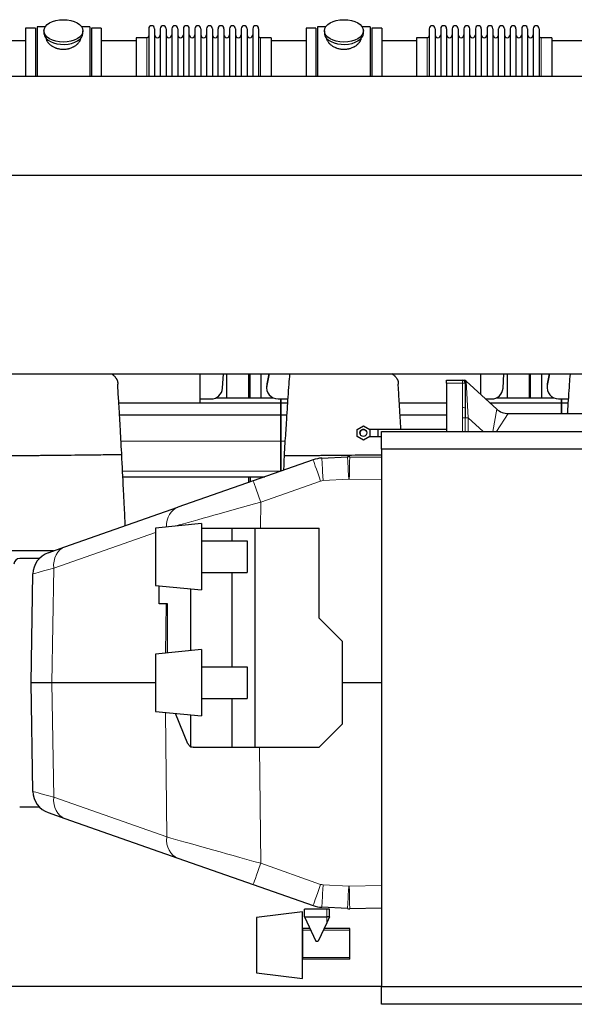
# Model space of a CAD drawing. Header units: inches. Extents: x 0 to 20790, y -12 to 14700.
# Tile 333 of 341: x 17464 to 18433, y 10353 to 12072. Entities that reach past the tile are written whole.
import ezdxf

# ---------------------------------------------------------------- set-up
doc = ezdxf.new("R2010")
doc.units = ezdxf.units.IN
doc.layers.add('1', color=7, linetype='Continuous', true_color=0xffffff)

msp = doc.modelspace()

# ---------------------------------------------------------------- linework, layer by layer
at = {"layer": '1', "color": 2, "linetype": 'Continuous', "lineweight": 25}
for p, q in [((17491.135, 12057.592), (17474.135, 12057.592)), ((17474.135, 12057.592), (17474.135, 11973.612)), ((17491.135, 12057.592), (17491.135, 11973.612)), ((17494.135, 12059.592), (17494.135, 11973.617)), ((17508.355, 12059.592), (17494.135, 12059.592)), ((17506.135, 12052.662), (17506.135, 12048.566)), ((17586.135, 12059.592), (17571.915, 12059.592)), ((17574.135, 12048.566), (17574.135, 12052.662)), ((17586.135, 12059.592), (17586.135, 11973.617)), ((17589.135, 12057.592), (17589.135, 11973.612)), ((17606.135, 12057.592), (17589.135, 12057.592)), ((17606.135, 12057.592), (17606.135, 11973.612)), ((17689.135, 12056.492), (17689.135, 11973.603)), ((17699.335, 12056.492), (17699.335, 11973.603)), ((17709.335, 12056.492), (17709.335, 11973.603)), ((17719.535, 12056.492), (17719.535, 11973.603)), ((17729.535, 12056.492), (17729.535, 11973.603)), ((17739.735, 12056.492), (17739.735, 11973.603)), ((17749.735, 12056.492), (17749.735, 11973.603)), ((17759.935, 11973.603), (17759.935, 12056.492)), ((17769.935, 12056.492), (17769.935, 11973.603)), ((17780.135, 12056.492), (17780.135, 11973.603)), ((17790.135, 12056.492), (17790.135, 11973.613)), ((17800.335, 12056.492), (17800.335, 11973.613)), ((17810.335, 11973.613), (17810.335, 12056.492)), ((17820.535, 12056.492), (17820.535, 11973.613)), ((17830.535, 12056.492), (17830.535, 11973.613)), ((17840.735, 12056.492), (17840.735, 11973.613)), ((17850.735, 12056.492), (17850.735, 11973.613)), ((17860.935, 12056.492), (17860.935, 11973.613)), ((17870.935, 12056.492), (17870.935, 11973.613)), ((17881.135, 12056.492), (17881.135, 11973.613)), ((17964.135, 12057.592), (17964.135, 11973.612)), ((17981.135, 12057.592), (17964.135, 12057.592)), ((17981.135, 12057.592), (17981.135, 11973.612)), ((17984.135, 12059.592), (17984.135, 11973.617)), ((17998.355, 12059.592), (17984.135, 12059.592)), ((17996.135, 12052.662), (17996.135, 12048.566)), ((18076.135, 12059.592), (18061.915, 12059.592)), ((18064.135, 12048.566), (18064.135, 12052.662)), ((18076.135, 12059.592), (18076.135, 11973.617)), ((18096.135, 12057.592), (18079.135, 12057.592)), ((18079.135, 12057.592), (18079.135, 11973.612)), ((18096.135, 12057.592), (18096.135, 11973.612)), ((18179.135, 12056.492), (18179.135, 11973.603)), ((18189.335, 12056.492), (18189.335, 11973.603)), ((18199.335, 12056.492), (18199.335, 11973.603)), ((18209.535, 12056.492), (18209.535, 11973.603)), ((18219.535, 12056.492), (18219.535, 11973.603)), ((18229.735, 12056.492), (18229.735, 11973.603)), ((18239.735, 12056.492), (18239.735, 11973.603)), ((18249.935, 11973.603), (18249.935, 12056.492)), ((18259.935, 12056.492), (18259.935, 11973.603)), ((18270.135, 12056.492), (18270.135, 11973.603)), ((18280.135, 12056.492), (18280.135, 11973.613)), ((18290.335, 12056.492), (18290.335, 11973.613)), ((18300.335, 11973.613), (18300.335, 12056.492)), ((18310.535, 12056.492), (18310.535, 11973.613)), ((18320.535, 12056.492), (18320.535, 11973.613)), ((18330.735, 12056.492), (18330.735, 11973.613)), ((18340.735, 12056.492), (18340.735, 11973.613)), ((18350.935, 12056.492), (18350.935, 11973.613)), ((18360.935, 12056.492), (18360.935, 11973.613)), ((18371.135, 12056.492), (18371.135, 11973.613)), ((17474.135, 12035.092), (17413.13, 12035.092)), ((17574.135, 12048.566), (17574.135, 12048.568)), ((17667.141, 12035.092), (17606.135, 12035.092)), ((17667.135, 12040.742), (17667.135, 11973.612)), ((17685.635, 12040.742), (17667.135, 12040.742)), ((17903.135, 12040.742), (17884.635, 12040.742)), ((17964.135, 12035.092), (17903.13, 12035.092)), ((17903.135, 12040.742), (17903.135, 11973.62)), ((18064.135, 12048.566), (18064.135, 12048.568)), ((18157.141, 12035.092), (18096.135, 12035.092)), ((18157.135, 12040.742), (18157.135, 11973.612)), ((18175.635, 12040.742), (18157.135, 12040.742)), ((18393.135, 12040.742), (18374.635, 12040.742)), ((18454.135, 12035.092), (18393.13, 12035.092)), ((18393.135, 12040.742), (18393.135, 11973.62)), ((14391.135, 11973.612), (18917.135, 11973.612)), ((14391.135, 11800.812), (18917.135, 11800.812)), ((14391.135, 11454.112), (18917.135, 11454.112)), ((17779.135, 11402.933), (17779.135, 11454.112)), ((17818.091, 11428.621), (17819.796, 11454.112)), ((17825.136, 11454.114), (17825.136, 11412.094)), ((17864.136, 11412.095), (17864.136, 11454.115)), ((17866.136, 11412.095), (17866.136, 11454.115)), ((17885.136, 11454.114), (17885.136, 11412.094)), ((17899.463, 11454.115), (17895.483, 11433.754)), ((17898.96, 11454.113), (17895.483, 11436.325)), ((18269.135, 11417.955), (18269.135, 11454.112)), ((18308.091, 11428.621), (18309.796, 11454.112)), ((18315.136, 11454.114), (18315.136, 11412.094)), ((18354.136, 11412.095), (18354.136, 11454.115)), ((18356.136, 11412.095), (18356.136, 11454.115)), ((18375.136, 11454.114), (18375.136, 11412.094)), ((18389.463, 11454.115), (18385.483, 11433.754)), ((18388.96, 11454.113), (18385.483, 11436.325)), ((17895.115, 11432.517), (17895.115, 11429.946)), ((18209.135, 11437.674), (18209.135, 11442.592)), ((18209.135, 11442.592), (18237.135, 11442.592)), ((18209.135, 11437.674), (18209.135, 11353.093)), ((18242.135, 11437.592), (18242.135, 11394.723)), ((18243.765, 11441.105), (18297.106, 11392.432)), ((18385.115, 11432.517), (18385.115, 11429.946)), ((17779.135, 11402.933), (17637.006, 11402.933)), ((17779.135, 11410.022), (17798.135, 11410.022)), ((17779.135, 11403.088), (17920.135, 11403.088)), ((17807.014, 11412.092), (17906.237, 11412.092)), ((17915.115, 11410.022), (17920.135, 11410.022)), ((17920.135, 11403.088), (17920.135, 11410.022)), ((17920.135, 11410.022), (17920.135, 11403.088)), ((17920.135, 11410.022), (17932.017, 11410.022)), ((17920.135, 11382.506), (17920.135, 11403.088)), ((17920.135, 11403.088), (17920.135, 11382.506)), ((17920.135, 11403.088), (17931.555, 11403.088)), ((18209.133, 11402.933), (18127.006, 11402.933)), ((18277.829, 11410.022), (18288.135, 11410.022)), ((18285.429, 11403.088), (18410.135, 11403.088)), ((18297.014, 11412.092), (18396.237, 11412.092)), ((18405.115, 11410.022), (18410.135, 11410.022)), ((18410.135, 11410.022), (18410.135, 11403.088)), ((18410.135, 11410.022), (18422.017, 11410.022)), ((18410.135, 11403.088), (18410.135, 11410.022)), ((18410.135, 11403.088), (18410.135, 11384.593)), ((18410.135, 11403.088), (18421.555, 11403.088)), ((18410.135, 11384.593), (18410.135, 11403.088)), ((17638.253, 11382.506), (17920.135, 11382.506)), ((17920.135, 11336.042), (17920.135, 11382.506)), ((17920.135, 11382.506), (17930.213, 11382.506)), ((17920.135, 11382.506), (17920.135, 11336.042)), ((18128.253, 11382.506), (18209.14, 11382.506)), ((18317.327, 11384.592), (18606.943, 11384.592)), ((18053.137, 11356.94), (18064.137, 11363.291)), ((18064.137, 11363.291), (18075.137, 11356.94)), ((18053.137, 11344.239), (18053.137, 11356.94)), ((18075.137, 11356.94), (18075.137, 11344.239)), ((18089.135, 11356.592), (18089.135, 11350.592)), ((18209.133, 11356.592), (18089.135, 11356.592)), ((18089.135, 11350.592), (18089.135, 11344.592)), ((18095.635, 11353.092), (18780.635, 11353.092)), ((18095.635, 11322.092), (18095.635, 11353.092)), ((17920.135, 11284.067), (17920.135, 11336.042)), ((17920.135, 11336.042), (17920.135, 11284.067)), ((18064.137, 11337.888), (18053.137, 11344.239)), ((18075.137, 11344.239), (18064.137, 11337.888)), ((18089.135, 11344.592), (18095.638, 11344.592)), ((18095.635, 11322.092), (18095.635, 10384.092)), ((18780.635, 11322.092), (18095.635, 11322.092)), ((17976.234, 11303.673), (17871.55, 11266.963)), ((17991.56, 11306.697), (18036.46, 11309.047)), ((18040.295, 11309.114), (18095.634, 11308.148)), ((17644.035, 11274.093), (17891.876, 11274.093)), ((17871.55, 11266.963), (17740.086, 11220.861)), ((17864.136, 11264.361), (17864.136, 11274.092)), ((17866.136, 11274.092), (17866.136, 11265.062)), ((17542.811, 11151.68), (17740.086, 11220.861)), ((17781.135, 11192.548), (17701.135, 11184.548)), ((17781.135, 11192.548), (17781.135, 11076.548)), ((17701.135, 11184.548), (17701.135, 11084.548)), ((17781.135, 11184.548), (17834.132, 11184.548)), ((17834.132, 11184.548), (17874.406, 11184.548)), ((17834.132, 11184.548), (17834.132, 11162.046)), ((17874.406, 11184.548), (17987.135, 11184.548)), ((17874.406, 11184.548), (17874.406, 10802.048)), ((17987.135, 11027.048), (17987.135, 11184.548)), ((17781.135, 11162.048), (17861.135, 11162.048)), ((17861.135, 11162.048), (17861.135, 11107.048)), ((17522.602, 11144.593), (17434.135, 11144.593)), ((17513.703, 11141.472), (17542.811, 11151.68)), ((17498.244, 11131.592), (17463.75, 11131.592)), ((17781.135, 11107.048), (17861.135, 11107.048)), ((17834.132, 11107.044), (17834.132, 10942.049)), ((17483.633, 10914.592), (17486.946, 11104.424)), ((17701.135, 11084.548), (17781.135, 11076.548)), ((17707.505, 11052.048), (17707.505, 11083.911)), ((17762.49, 10970.688), (17762.49, 11078.411)), ((17721.844, 11052.048), (17707.505, 11052.048)), ((17721.844, 10966.62), (17721.844, 11052.048)), ((18027.135, 10987.048), (17987.135, 11027.048)), ((18027.135, 10987.048), (18027.135, 10842.048)), ((17781.135, 10972.548), (17701.135, 10964.548)), ((17781.135, 10972.548), (17781.135, 10856.548)), ((17701.135, 10964.548), (17701.135, 10864.548)), ((17781.135, 10942.048), (17861.135, 10942.048)), ((17861.135, 10942.048), (17861.135, 10887.048)), ((17486.946, 10724.76), (17483.633, 10914.592)), ((17519.795, 10914.592), (17483.633, 10914.592)), ((17701.134, 10914.592), (17519.795, 10914.592)), ((18095.634, 10914.592), (18027.132, 10914.592)), ((17781.135, 10887.048), (17861.135, 10887.048)), ((17834.132, 10887.053), (17834.132, 10802.048)), ((17701.135, 10864.548), (17781.135, 10856.548)), ((17757.668, 10807.933), (17735.681, 10861.093)), ((17762.49, 10802.511), (17762.49, 10858.415)), ((17987.135, 10802.048), (18027.135, 10842.048)), ((17766.655, 10802.048), (17766.333, 10802.304)), ((17766.655, 10802.048), (17766.655, 10802.286)), ((17770.819, 10802.048), (17834.132, 10802.048)), ((17834.132, 10802.048), (17874.406, 10802.048)), ((17874.406, 10802.048), (17987.135, 10802.048)), ((17463.75, 10697.592), (17498.244, 10697.592)), ((17513.703, 10687.712), (17542.811, 10677.505)), ((17542.811, 10677.505), (17740.086, 10608.324)), ((17740.086, 10608.324), (17871.55, 10562.222)), ((17871.55, 10562.222), (17976.234, 10525.511)), ((18036.46, 10520.138), (17991.56, 10522.488)), ((18095.634, 10521.037), (18040.295, 10520.071)), ((17957.635, 10514.292), (17877.635, 10504.47)), ((17877.635, 10504.47), (17877.635, 10408.115)), ((17957.635, 10512.458), (17957.635, 10514.292)), ((17957.635, 10398.292), (17957.635, 10512.458)), ((18000.135, 10519.092), (17961.135, 10519.092)), ((17961.135, 10506.092), (17961.135, 10519.092)), ((17961.135, 10506.092), (17981.127, 10463.22)), ((17961.135, 10506.092), (18000.135, 10506.092)), ((18005.135, 10519.092), (18000.135, 10519.092)), ((18005.135, 10506.092), (18000.135, 10495.37)), ((18005.135, 10506.092), (18000.135, 10506.092)), ((18005.135, 10506.092), (18005.135, 10519.092)), ((18000.135, 10495.37), (17985.143, 10463.22)), ((17958.344, 10485.55), (17957.635, 10485.55)), ((17958.344, 10482.792), (17958.344, 10485.55)), ((17958.344, 10482.792), (17958.344, 10485.55)), ((17970.714, 10485.55), (17958.344, 10485.55)), ((17958.344, 10434.792), (17958.344, 10482.792)), ((17958.344, 10434.792), (17958.344, 10482.792)), ((18040.344, 10485.55), (17995.556, 10485.55)), ((18040.344, 10482.792), (18040.344, 10485.55)), ((18040.344, 10434.792), (18040.344, 10482.792)), ((17981.127, 10463.22), (17985.143, 10463.22)), ((17958.344, 10432.034), (17958.344, 10434.792)), ((17958.344, 10432.034), (17958.344, 10434.792)), ((18040.344, 10432.034), (18040.344, 10434.792)), ((17958.344, 10432.034), (17957.635, 10432.034)), ((18040.344, 10432.034), (17958.344, 10432.034)), ((17877.635, 10408.115), (17957.635, 10398.292)), ((16319.135, 10384.792), (18095.606, 10384.792)), ((18095.635, 10353.092), (18095.635, 10384.092)), ((18095.635, 10384.092), (18780.635, 10384.092)), ((18780.635, 10353.092), (18095.635, 10353.092))]:
    msp.add_line(p, q, dxfattribs=at)
at = {"layer": '1', "color": 110, "linetype": 'Continuous', "lineweight": 13}
for p, q in [((17685.635, 12040.742), (17685.635, 11973.612)), ((17884.635, 12040.742), (17884.635, 11973.62)), ((18175.635, 12040.742), (18175.635, 11973.612)), ((18374.635, 12040.742), (18374.635, 11973.62)), ((17895.483, 11433.754), (17895.483, 11436.325)), ((18237.135, 11437.674), (18209.135, 11437.674)), ((18237.135, 11442.592), (18237.135, 11437.674)), ((18237.135, 11394.805), (18237.135, 11437.674)), ((18243.765, 11441.105), (18247.135, 11377.111)), ((18385.483, 11433.754), (18385.483, 11436.325)), ((18290.514, 11353.093), (18297.106, 11392.432)), ((18317.327, 11384.592), (18296.974, 11353.093)), ((18247.135, 11377.111), (18242.187, 11377.111)), ((18273.457, 11353.093), (18247.135, 11377.111)), ((18247.135, 11377.111), (18247.135, 11353.092)), ((17640.737, 11336.042), (17920.135, 11336.042)), ((17920.135, 11336.042), (17927.122, 11336.042)), ((17643.553, 11284.067), (17920.135, 11284.067)), ((17920.135, 11284.067), (17920.327, 11284.067)), ((17989.471, 11266.625), (17884.787, 11229.915)), ((18038.551, 11269.8), (17993.651, 11267.45)), ((18095.635, 11268.84), (18039.597, 11269.818)), ((17884.787, 11229.915), (17884.375, 11184.548)), ((17701.133, 11176.999), (17523.287, 11114.632)), ((17523.287, 11114.632), (17519.795, 10914.592)), ((17718.584, 10966.295), (17719.364, 11052.046)), ((17519.795, 10914.592), (17523.287, 10714.553)), ((17720.561, 10645.372), (17718.585, 10862.801)), ((17882.945, 10802.047), (17884.787, 10599.27)), ((17523.287, 10714.553), (17720.561, 10645.372)), ((17884.787, 10599.27), (17989.471, 10562.559)), ((17993.651, 10561.735), (18038.551, 10559.385)), ((18039.597, 10559.367), (18095.635, 10560.345)), ((18000.135, 10506.092), (18000.135, 10519.092)), ((18000.135, 10506.092), (18000.135, 10495.37)), ((17958.344, 10482.792), (17957.635, 10482.792)), ((17972, 10482.792), (17958.344, 10482.792)), ((18040.344, 10482.792), (17994.27, 10482.792)), ((17958.344, 10434.792), (17957.635, 10434.792)), ((18040.344, 10434.792), (17958.344, 10434.792))]:
    msp.add_line(p, q, dxfattribs=at)
at = {"layer": '1', "color": 2, "linetype": 'Continuous', "lineweight": 25}
msp.add_circle((18064.137, 11350.589), 6, dxfattribs=at)
for centre, radius, start, end in [((17694.235, 12056.492), 5.1, 0, 180), ((17714.435, 12056.492), 5.1, 0, 180), ((17734.635, 12056.492), 5.1, 0, 180), ((17754.835, 12056.492), 5.1, 0, 180), ((17775.035, 12056.492), 5.1, 0, 180), ((17795.235, 12056.492), 5.1, 0, 180), ((17815.435, 12056.492), 5.1, 0, 180), ((17835.635, 12056.492), 5.1, 0, 180), ((17855.835, 12056.492), 5.1, 0, 180), ((17876.035, 12056.492), 5.1, 0, 180), ((18184.235, 12056.492), 5.1, 0, 180), ((18204.435, 12056.492), 5.1, 0, 180), ((18224.635, 12056.492), 5.1, 0, 180), ((18244.835, 12056.492), 5.1, 0, 180), ((18265.035, 12056.492), 5.1, 0, 180), ((18285.235, 12056.492), 5.1, 0, 180), ((18305.435, 12056.492), 5.1, 0, 180), ((18325.635, 12056.492), 5.1, 0, 180), ((18345.835, 12056.492), 5.1, 0, 180), ((18366.035, 12056.492), 5.1, 0, 180), ((17685.635, 12044.242), 3.5, 270, 0), ((17704.335, 12045.742), 5, 180, 0), ((17724.535, 12045.742), 5, 180, 0), ((17744.735, 12045.742), 5, 180, 0), ((17764.935, 12045.742), 5, 180, 0), ((17785.135, 12045.742), 5, 180, 0), ((17805.335, 12045.742), 5, 180, 0), ((17825.535, 12045.742), 5, 180, 0), ((17845.735, 12045.742), 5, 180, 0), ((17865.935, 12045.742), 5, 180, 0), ((17884.635, 12044.242), 3.5, 180, 270), ((18175.635, 12044.242), 3.5, 270, 0), ((18194.335, 12045.742), 5, 180, 0), ((18214.535, 12045.742), 5, 180, 0), ((18234.735, 12045.742), 5, 180, 0), ((18254.935, 12045.742), 5, 180, 0), ((18275.135, 12045.742), 5, 180, 0), ((18295.335, 12045.742), 5, 180, 0), ((18315.535, 12045.742), 5, 180, 0), ((18335.735, 12045.742), 5, 180, 0), ((18355.935, 12045.742), 5, 180, 0), ((18374.635, 12044.242), 3.5, 180, 270), ((18237.135, 11437.592), 5, 0, 90), ((18247.135, 11444.799), 5, 226.070611, 227.595651), ((18317.327, 11414.592), 30, 227.619549, 270), ((17994.435, 11251.772), 55, 92.996043, 109.324818), ((17526.94, 11103.726), 40, 109.324818, 179), ((17463.75, 11121.592), 10, 90, 179), ((17526.94, 10725.458), 40, 181, 250.675181), ((17994.435, 10577.412), 55, 250.675181, 267.003957)]:
    msp.add_arc(centre, radius, start, end, dxfattribs=at)
at = {"layer": '1', "color": 110, "linetype": 'Continuous', "lineweight": 13}
msp.add_arc((17994.435, 10576.714), 15, 250.675181, 267.003957, dxfattribs=at)
at = {"layer": '1', "color": 2, "linetype": 'Continuous', "lineweight": 25}
for centre in [(17540.135, 12052.662), (18030.135, 12052.662)]:
    msp.add_ellipse(centre, major_axis=(34, 0), ratio=0.57357644, dxfattribs=at)
for centre, major_axis, ratio, start_param, end_param in [((17540.135, 12048.566), (34, 0), 0.57357644, 3.14156817, 3.23699405), ((17540.135, 12048.566), (34, 0), 0.57357644, 3.23699405, 6.28318531), ((18030.135, 12048.566), (34, 0), 0.57357644, 3.14156817, 3.23699405), ((18030.135, 12048.566), (34, 0), 0.57357644, 3.23699405, 6.28318531), ((17915.115, 11429.946), (20, 0), 0.9961947, 2.94929469, 4.71238898), ((17915.115, 11432.517), (20, 0), 0.9961947, 2.94929469, 3.14160971), ((18240.202, 11437.592), (0, -5), 0.99999875, 2.37571047, 3.14160047), ((18405.115, 11429.946), (20, 0), 0.9961947, 2.94929469, 4.71238898), ((18405.115, 11432.517), (20, 0), 0.9961947, 2.94929469, 3.14160971), ((17798.135, 11429.946), (20, 0), 0.9961947, 4.71238898, 6.21662901), ((18288.135, 11429.946), (20, 0), 0.9961947, 4.71238898, 6.21662901), ((18039.335, 11254.122), (0, 55), 0.99999999, 6.26572487, 6.33547612), ((18039.335, 10575.062), (0, 55), 0.99999997, 3.08930184, 3.15905309)]:
    msp.add_ellipse(centre, major_axis=major_axis, ratio=ratio, start_param=start_param, end_param=end_param, dxfattribs=at)
at = {"layer": '1', "color": 110, "linetype": 'Continuous', "lineweight": 13}
for centre, major_axis, ratio, start_param, end_param in [((18237.135, 11437.592), (5, 0), 0.01625801, 0, 1.57079633), ((18237.135, 11394.723), (-5, 0), 0.01625801, 3.14159265, 4.71238898), ((18247.135, 11288.883), (0, 615), 0.01626016, 1.42670618, 1.46620035), ((18237.239, 11377.111), (-5, 0.012), 0.01625797, 3.28570197, 4.71242734), ((18247.135, 11288.802), (0, 615), 0.00813008, 1.42670618, 1.46606736), ((17989.471, 11265.927), (13.237, -37.746), 0.00577619, 1.58726617, 3.14159265), ((17993.651, 11266.752), (2.091, -39.945), 0.00091232, 1.58822576, 3.14159265), ((18038.551, 11269.102), (2.091, -39.945), 0.00091232, 1.58822576, 3.14159265), ((18039.597, 11269.12), (-0.698, -39.994), 0.00030476, 3.14159265, 4.69493835), ((17884.787, 11229.217), (13.237, -37.746), 0.00577619, 1.58726617, 3.14159265), ((17994.435, 11252.47), (0, 15), 1, 0.05229082, 0.3372817), ((18039.335, 11254.82), (-0.249, 14.998), 0.99999989, 6.24913241, 6.31888365), ((17884.813, 11229.225), (200.516, 55.928), 0.00322174, 1.57002467, 2.41233042), ((17753.322, 11183.114), (13.237, -37.746), 0.80093214, 3.14159265, 4.35282943), ((17556.048, 11113.934), (13.237, -37.746), 0.80093214, 3.14159265, 4.4207655), ((17687.95, 11160.189), (201.004, 55.765), 0.00101166, 2.53054122, 3.14129287), ((17687.95, 10668.995), (-201.004, 55.765), 0.00101166, 0.00029978, 0.61105144), ((17556.048, 10715.251), (-13.237, -37.746), 0.80093214, 5.00401247, 6.28318531), ((17753.322, 10646.07), (-13.237, -37.746), 0.80093214, 5.00401247, 6.28318531), ((17884.813, 10599.959), (-200.516, 55.928), 0.00322174, 0.61177793, 1.57156799), ((17884.787, 10599.968), (-13.237, -37.746), 0.00577619, 0, 1.55432648), ((17989.471, 10563.257), (-13.237, -37.746), 0.00577619, 0, 1.55432648), ((17993.651, 10562.433), (-2.091, -39.945), 0.00091232, 0, 1.55336689), ((18038.551, 10560.083), (-2.091, -39.945), 0.00091232, 0, 1.55336689), ((18039.335, 10574.364), (15, 0), 0.99999997, 4.66009816, 4.72984942), ((18039.597, 10560.065), (0.698, -39.994), 0.00030476, 4.72983961, 6.28318531)]:
    msp.add_ellipse(centre, major_axis=major_axis, ratio=ratio, start_param=start_param, end_param=end_param, dxfattribs=at)
at = {"layer": '1', "color": 2, "linetype": 'Continuous', "lineweight": 25}
for points, knots in [([(17570.135, 12040.785), (17570.135, 12040.767), (17570.135, 12040.749), (17570.132, 12040.16), (17570.08, 12039.581), (17569.879, 12038.412), (17569.732, 12037.821), (17569.341, 12036.626), (17569.099, 12036.023), (17568.771, 12035.339), (17568.734, 12035.263), (17568.658, 12035.11), (17568.62, 12035.034), (17568.501, 12034.805), (17568.42, 12034.652), (17568.167, 12034.196), (17567.988, 12033.894), (17567.418, 12032.99), (17566.996, 12032.393), (17566.068, 12031.214), (17565.563, 12030.63), (17564.741, 12029.768), (17564.457, 12029.483), (17564.088, 12029.129), (17564.013, 12029.058), (17563.863, 12028.917), (17563.637, 12028.707), (17563.406, 12028.5), (17562.625, 12027.814), (17561.968, 12027.284), (17560.588, 12026.263), (17559.866, 12025.772), (17558.733, 12025.068), (17558.347, 12024.839), (17557.756, 12024.503), (17557.457, 12024.337), (17557.154, 12024.175), (17556.95, 12024.067), (17556.848, 12024.014), (17555.924, 12023.537), (17555.082, 12023.144), (17553.358, 12022.42), (17552.475, 12022.089), (17550.67, 12021.493), (17549.747, 12021.228), (17548.566, 12020.94), (17548.21, 12020.857), (17547.851, 12020.779), (17547.611, 12020.728), (17547.491, 12020.703), (17546.888, 12020.581), (17546.405, 12020.494), (17544.953, 12020.261), (17543.98, 12020.145), (17542.027, 12019.991), (17541.046, 12019.954), (17539.568, 12019.957), (17539.074, 12019.968), (17538.332, 12019.999), (17538.022, 12020.015), (17537.712, 12020.036), (17537.588, 12020.044), (17537.526, 12020.049), (17537.34, 12020.062), (17537.216, 12020.072), (17536.104, 12020.165), (17535.129, 12020.287), (17533.203, 12020.605), (17532.253, 12020.802), (17530.379, 12021.268), (17529.454, 12021.538), (17528.428, 12021.881), (17528.314, 12021.92), (17528.087, 12021.999), (17527.974, 12022.039), (17527.636, 12022.159), (17527.412, 12022.242), (17526.746, 12022.495), (17526.309, 12022.671), (17525.017, 12023.221), (17524.183, 12023.617), (17522.567, 12024.461), (17521.785, 12024.909), (17520.841, 12025.503), (17520.56, 12025.683), (17520.283, 12025.867), (17520.099, 12025.99), (17520.008, 12026.052), (17519.553, 12026.364), (17519.199, 12026.618), (17518.164, 12027.392), (17517.513, 12027.925), (17516.283, 12029.018), (17515.704, 12029.579), (17514.892, 12030.44), (17514.631, 12030.73), (17514.253, 12031.17), (17514.068, 12031.392), (17513.888, 12031.615), (17513.769, 12031.764), (17513.71, 12031.839), (17513.188, 12032.511), (17512.771, 12033.111), (17512.025, 12034.313), (17511.697, 12034.914), (17511.132, 12036.118), (17510.894, 12036.72), (17510.655, 12037.471), (17510.587, 12037.696), (17510.526, 12037.921), (17510.487, 12038.072), (17510.469, 12038.146), (17510.379, 12038.52), (17510.319, 12038.816), (17510.181, 12039.677), (17510.135, 12040.235), (17510.135, 12040.781)], [0, 0, 0, 0, 0.00096872, 0.00096872, 0.03221774, 0.03221774, 0.06346677, 0.06346677, 0.09471579, 0.09471579, 0.09862192, 0.09862192, 0.10252805, 0.10252805, 0.1103403, 0.1103403, 0.12596481, 0.12596481, 0.15721384, 0.15721384, 0.18846286, 0.18846286, 0.20408737, 0.20408737, 0.2079935, 0.2079935, 0.21189963, 0.21971188, 0.21971188, 0.25096091, 0.25096091, 0.28220993, 0.28220993, 0.29783444, 0.29783444, 0.3056467, 0.30955283, 0.30955283, 0.31345895, 0.31345895, 0.34470798, 0.34470798, 0.375957, 0.375957, 0.40720602, 0.40720602, 0.41501828, 0.41892441, 0.41892441, 0.42283054, 0.42283054, 0.43845505, 0.43845505, 0.46970407, 0.46970407, 0.5009531, 0.5009531, 0.51657761, 0.51657761, 0.52438986, 0.52634293, 0.52634293, 0.52829599, 0.52829599, 0.53220212, 0.53220212, 0.56345114, 0.56345114, 0.59470017, 0.59470017, 0.62594919, 0.62594919, 0.62985532, 0.62985532, 0.63376144, 0.63376144, 0.6415737, 0.6415737, 0.65719821, 0.65719821, 0.68844724, 0.68844724, 0.71969626, 0.71969626, 0.72750852, 0.73141464, 0.73141464, 0.73532077, 0.73532077, 0.75094528, 0.75094528, 0.78219431, 0.78219431, 0.81344333, 0.81344333, 0.82906784, 0.82906784, 0.8368801, 0.84078623, 0.84078623, 0.84469235, 0.84469235, 0.87594138, 0.87594138, 0.9071904, 0.9071904, 0.93843942, 0.93843942, 0.94625168, 0.95015781, 0.95015781, 0.95406394, 0.95406394, 0.96968845, 0.96968845, 1, 1, 1, 1]), ([(18060.135, 12040.785), (18060.135, 12040.767), (18060.135, 12040.749), (18060.132, 12040.16), (18060.08, 12039.581), (18059.879, 12038.412), (18059.732, 12037.821), (18059.341, 12036.626), (18059.099, 12036.023), (18058.771, 12035.339), (18058.734, 12035.263), (18058.658, 12035.11), (18058.62, 12035.034), (18058.501, 12034.805), (18058.42, 12034.652), (18058.167, 12034.196), (18057.988, 12033.894), (18057.418, 12032.99), (18056.996, 12032.393), (18056.068, 12031.214), (18055.563, 12030.63), (18054.741, 12029.768), (18054.457, 12029.483), (18054.088, 12029.129), (18054.013, 12029.058), (18053.863, 12028.917), (18053.637, 12028.707), (18053.406, 12028.5), (18052.625, 12027.814), (18051.968, 12027.284), (18050.588, 12026.263), (18049.866, 12025.772), (18048.733, 12025.068), (18048.347, 12024.839), (18047.756, 12024.503), (18047.457, 12024.337), (18047.154, 12024.175), (18046.95, 12024.067), (18046.848, 12024.014), (18045.924, 12023.537), (18045.082, 12023.144), (18043.358, 12022.42), (18042.475, 12022.089), (18040.67, 12021.493), (18039.747, 12021.228), (18038.566, 12020.94), (18038.21, 12020.857), (18037.851, 12020.779), (18037.611, 12020.728), (18037.491, 12020.703), (18036.888, 12020.581), (18036.405, 12020.494), (18034.953, 12020.261), (18033.98, 12020.145), (18032.027, 12019.991), (18031.046, 12019.954), (18029.568, 12019.957), (18029.074, 12019.968), (18028.332, 12019.999), (18028.022, 12020.015), (18027.712, 12020.036), (18027.588, 12020.044), (18027.526, 12020.049), (18027.34, 12020.062), (18027.216, 12020.072), (18026.104, 12020.165), (18025.129, 12020.287), (18023.203, 12020.605), (18022.253, 12020.802), (18020.379, 12021.268), (18019.454, 12021.538), (18018.428, 12021.881), (18018.314, 12021.92), (18018.087, 12021.999), (18017.974, 12022.039), (18017.636, 12022.159), (18017.412, 12022.242), (18016.746, 12022.495), (18016.309, 12022.671), (18015.017, 12023.221), (18014.183, 12023.617), (18012.567, 12024.461), (18011.785, 12024.909), (18010.841, 12025.503), (18010.56, 12025.683), (18010.283, 12025.867), (18010.099, 12025.99), (18010.008, 12026.052), (18009.553, 12026.364), (18009.199, 12026.618), (18008.164, 12027.392), (18007.513, 12027.925), (18006.283, 12029.018), (18005.704, 12029.579), (18004.892, 12030.44), (18004.631, 12030.73), (18004.253, 12031.17), (18004.068, 12031.392), (18003.888, 12031.615), (18003.769, 12031.764), (18003.71, 12031.839), (18003.188, 12032.511), (18002.771, 12033.111), (18002.025, 12034.313), (18001.697, 12034.914), (18001.132, 12036.118), (18000.894, 12036.72), (18000.655, 12037.471), (18000.587, 12037.696), (18000.526, 12037.921), (18000.487, 12038.072), (18000.469, 12038.146), (18000.379, 12038.52), (18000.319, 12038.816), (18000.181, 12039.677), (18000.135, 12040.235), (18000.135, 12040.781)], [0, 0, 0, 0, 0.00096872, 0.00096872, 0.03221774, 0.03221774, 0.06346677, 0.06346677, 0.09471579, 0.09471579, 0.09862192, 0.09862192, 0.10252805, 0.10252805, 0.1103403, 0.1103403, 0.12596481, 0.12596481, 0.15721384, 0.15721384, 0.18846286, 0.18846286, 0.20408737, 0.20408737, 0.2079935, 0.2079935, 0.21189963, 0.21971188, 0.21971188, 0.25096091, 0.25096091, 0.28220993, 0.28220993, 0.29783444, 0.29783444, 0.3056467, 0.30955283, 0.30955283, 0.31345895, 0.31345895, 0.34470798, 0.34470798, 0.375957, 0.375957, 0.40720602, 0.40720602, 0.41501828, 0.41892441, 0.41892441, 0.42283054, 0.42283054, 0.43845505, 0.43845505, 0.46970407, 0.46970407, 0.5009531, 0.5009531, 0.51657761, 0.51657761, 0.52438986, 0.52634293, 0.52634293, 0.52829599, 0.52829599, 0.53220212, 0.53220212, 0.56345114, 0.56345114, 0.59470017, 0.59470017, 0.62594919, 0.62594919, 0.62985532, 0.62985532, 0.63376144, 0.63376144, 0.6415737, 0.6415737, 0.65719821, 0.65719821, 0.68844724, 0.68844724, 0.71969626, 0.71969626, 0.72750852, 0.73141464, 0.73141464, 0.73532077, 0.73532077, 0.75094528, 0.75094528, 0.78219431, 0.78219431, 0.81344333, 0.81344333, 0.82906784, 0.82906784, 0.8368801, 0.84078623, 0.84078623, 0.84469235, 0.84469235, 0.87594138, 0.87594138, 0.9071904, 0.9071904, 0.93843942, 0.93843942, 0.94625168, 0.95015781, 0.95015781, 0.95406394, 0.95406394, 0.96968845, 0.96968845, 1, 1, 1, 1]), ([(17623.915, 11454.268), (17624.164, 11454.096), (17624.408, 11453.924), (17625.041, 11453.468), (17625.518, 11453.112), (17625.98, 11452.751), (17626.164, 11452.606), (17626.255, 11452.533), (17626.527, 11452.314), (17626.706, 11452.168), (17627.583, 11451.436), (17628.239, 11450.844), (17629.155, 11449.946), (17629.449, 11449.646), (17630.014, 11449.041), (17630.286, 11448.737), (17631.066, 11447.821), (17631.541, 11447.203), (17632.187, 11446.268), (17632.391, 11445.955), (17632.778, 11445.326), (17633.142, 11444.693), (17633.461, 11444.054), (17633.757, 11443.412), (17633.894, 11443.089), (17634.051, 11442.684), (17634.082, 11442.603), (17634.142, 11442.441), (17634.171, 11442.359), (17634.257, 11442.115), (17634.311, 11441.953), (17634.465, 11441.464), (17634.646, 11440.813), (17634.78, 11440.163), (17634.889, 11439.512), (17634.932, 11439.186), (17634.977, 11438.698), (17634.989, 11438.535), (17635.007, 11438.21), (17635.013, 11438.047), (17635.022, 11437.559), (17635.018, 11437.233), (17635.007, 11436.745), (17635.003, 11436.582), (17634.996, 11436.338), (17634.994, 11436.257), (17634.989, 11436.094), (17634.987, 11436.013), (17634.982, 11435.832), (17634.979, 11435.732), (17634.977, 11435.633)], [0, 0, 0, 0, 0.03092059, 0.03092059, 0.08111635, 0.09366529, 0.09366529, 0.10621424, 0.10621424, 0.13131212, 0.13131212, 0.23170364, 0.23170364, 0.28189941, 0.28189941, 0.33209517, 0.33209517, 0.4324867, 0.4324867, 0.48268246, 0.48268246, 0.53287823, 0.58307399, 0.58307399, 0.63326975, 0.63326975, 0.64581869, 0.64581869, 0.65836763, 0.65836763, 0.68346552, 0.68346552, 0.73366128, 0.78385704, 0.78385704, 0.83405281, 0.83405281, 0.85915069, 0.85915069, 0.88424857, 0.88424857, 0.93444433, 0.93444433, 0.95954221, 0.95954221, 0.97209116, 0.97209116, 0.9846401, 0.9846401, 1, 1, 1, 1]), ([(17935.221, 11454.129), (17935.201, 11453.875), (17934.74, 11447.994), (17933.737, 11434.76), (17932.285, 11414.283), (17930.774, 11391.508), (17929.453, 11370.522), (17928.16, 11350.322), (17926.719, 11331.352), (17926.027, 11318.221), (17925.705, 11311.308)], [0, 0, 0, 0, 0.00631666, 0.14605085, 0.31551893, 0.46264779, 0.62643642, 0.74211917, 0.86463467, 1, 1, 1, 1]), ([(18113.915, 11454.268), (18114.164, 11454.096), (18114.408, 11453.924), (18115.041, 11453.468), (18115.518, 11453.112), (18115.98, 11452.751), (18116.164, 11452.606), (18116.255, 11452.533), (18116.527, 11452.314), (18116.706, 11452.168), (18117.583, 11451.436), (18118.239, 11450.844), (18119.155, 11449.946), (18119.449, 11449.646), (18120.014, 11449.041), (18120.286, 11448.737), (18121.066, 11447.821), (18121.541, 11447.203), (18122.187, 11446.268), (18122.391, 11445.955), (18122.778, 11445.326), (18123.142, 11444.693), (18123.461, 11444.054), (18123.757, 11443.412), (18123.894, 11443.089), (18124.051, 11442.684), (18124.082, 11442.603), (18124.142, 11442.441), (18124.171, 11442.359), (18124.257, 11442.115), (18124.311, 11441.953), (18124.465, 11441.464), (18124.646, 11440.813), (18124.78, 11440.163), (18124.889, 11439.512), (18124.932, 11439.186), (18124.977, 11438.698), (18124.989, 11438.535), (18125.007, 11438.21), (18125.013, 11438.047), (18125.022, 11437.559), (18125.018, 11437.233), (18125.007, 11436.745), (18125.003, 11436.582), (18124.996, 11436.338), (18124.994, 11436.257), (18124.989, 11436.094), (18124.987, 11436.013), (18124.982, 11435.832), (18124.979, 11435.732), (18124.977, 11435.633)], [0, 0, 0, 0, 0.03092059, 0.03092059, 0.08111635, 0.09366529, 0.09366529, 0.10621424, 0.10621424, 0.13131212, 0.13131212, 0.23170364, 0.23170364, 0.28189941, 0.28189941, 0.33209517, 0.33209517, 0.4324867, 0.4324867, 0.48268246, 0.48268246, 0.53287823, 0.58307399, 0.58307399, 0.63326975, 0.63326975, 0.64581869, 0.64581869, 0.65836763, 0.65836763, 0.68346552, 0.68346552, 0.73366128, 0.78385704, 0.78385704, 0.83405281, 0.83405281, 0.85915069, 0.85915069, 0.88424857, 0.88424857, 0.93444433, 0.93444433, 0.95954221, 0.95954221, 0.97209116, 0.97209116, 0.9846401, 0.9846401, 1, 1, 1, 1]), ([(18425.221, 11454.129), (18425.201, 11453.875), (18424.74, 11447.994), (18423.737, 11434.76), (18422.285, 11414.283), (18421.127, 11396.834), (18420.509, 11387.194), (18420.348, 11384.682)], [0, 0, 0, 0, 0.01228697, 0.28409376, 0.61373803, 0.8999287, 1, 1, 1, 1]), ([(17642.115, 11313.442), (17641.554, 11321.831), (17640.517, 11338.255), (17639.515, 11361.182), (17638.387, 11380.256), (17637.549, 11394.29), (17636.964, 11403.58), (17636.342, 11413.488), (17635.697, 11423.961), (17635.186, 11432.343), (17634.985, 11435.649)], [0, 0, 0, 0, 0.19797997, 0.38954946, 0.54568512, 0.6614895, 0.73763504, 0.78088813, 0.9128381, 1, 1, 1, 1]), ([(18129.687, 11356.634), (18129.589, 11358.621), (18129.165, 11367.107), (18128.387, 11380.256), (18127.549, 11394.29), (18126.964, 11403.58), (18126.342, 11413.488), (18125.697, 11423.961), (18125.186, 11432.343), (18124.985, 11435.649)], [0, 0, 0, 0, 0.07230767, 0.30958464, 0.48557078, 0.60128799, 0.66701905, 0.8675414, 1, 1, 1, 1]), ([(18243.667, 11441.194), (18243.683, 11441.179), (18243.708, 11441.157), (18243.736, 11441.131), (18243.749, 11441.12), (18243.757, 11441.113), (18243.761, 11441.109), (18243.765, 11441.105)], [0, 0, 0, 0, 0.5, 0.75, 0.875, 0.875, 1, 1, 1, 1]), ([(18242.135, 11394.723), (18242.135, 11393.261), (18242.14, 11391.796), (18242.154, 11388.865), (18242.162, 11387.398), (18242.172, 11385.196), (18242.175, 11384.461), (18242.18, 11382.992), (18242.183, 11382.257), (18242.188, 11380.052), (18242.189, 11378.582), (18242.187, 11377.111)], [0, 0, 0, 0, 0.25, 0.25, 0.5, 0.5, 0.625, 0.625, 0.75, 0.75, 1, 1, 1, 1]), ([(18069.38, 11353.507), (18069.349, 11353.561), (18069.318, 11353.615), (18069.261, 11353.712), (18069.235, 11353.754), (18069.182, 11353.837), (18069.155, 11353.879), (18069.018, 11354.084), (18068.901, 11354.242), (18068.653, 11354.545), (18068.522, 11354.69), (18068.245, 11354.966), (18068.1, 11355.098), (18067.909, 11355.255), (18067.871, 11355.286), (18067.793, 11355.347), (18067.675, 11355.437), (18067.554, 11355.522), (18067.31, 11355.686), (18066.974, 11355.887), (18066.621, 11356.055), (18066.349, 11356.168), (18066.257, 11356.203), (18066.117, 11356.253), (18066.07, 11356.27), (18065.976, 11356.301), (18065.929, 11356.316), (18065.693, 11356.387), (18065.503, 11356.435), (18065.12, 11356.512), (18064.926, 11356.541), (18064.537, 11356.579), (18064.341, 11356.589), (18064.093, 11356.59), (18064.044, 11356.589), (18063.945, 11356.587), (18063.797, 11356.581), (18063.65, 11356.571), (18063.357, 11356.542), (18062.971, 11356.485), (18062.591, 11356.39), (18062.308, 11356.305), (18062.215, 11356.274), (18062.075, 11356.224), (18062.028, 11356.207), (18061.936, 11356.172), (18061.89, 11356.153), (18061.663, 11356.059), (18061.308, 11355.892), (18060.973, 11355.691), (18060.647, 11355.474), (18060.489, 11355.357), (18060.182, 11355.106), (18060.036, 11354.974), (18059.759, 11354.697), (18059.496, 11354.408), (18059.262, 11354.093), (18059.125, 11353.889), (18059.098, 11353.848), (18059.045, 11353.764), (18059.019, 11353.722), (18058.943, 11353.595), (18058.894, 11353.509), (18058.755, 11353.249), (18058.587, 11352.895), (18058.455, 11352.527), (18058.369, 11352.246), (18058.343, 11352.151), (18058.307, 11352.008), (18058.295, 11351.96), (18058.273, 11351.863), (18058.263, 11351.815), (18058.214, 11351.572), (18058.156, 11351.182), (18058.137, 11350.788), (18058.137, 11350.589)], [0, 0, 0, 0, 0.01185771, 0.01185771, 0.0211798, 0.0211798, 0.0305019, 0.0305019, 0.06779029, 0.06779029, 0.10507868, 0.10507868, 0.14236707, 0.14236707, 0.15168916, 0.15168916, 0.16101126, 0.17965546, 0.17965546, 0.21694384, 0.25423223, 0.25423223, 0.27287643, 0.27287643, 0.28219852, 0.28219852, 0.29152062, 0.29152062, 0.32880901, 0.32880901, 0.3660974, 0.3660974, 0.40338579, 0.40338579, 0.41270788, 0.41270788, 0.42202998, 0.44067417, 0.44067417, 0.47796256, 0.51525095, 0.51525095, 0.53389515, 0.53389515, 0.54321724, 0.54321724, 0.55253934, 0.55253934, 0.58982773, 0.62711612, 0.62711612, 0.6644045, 0.6644045, 0.70169289, 0.70169289, 0.73898128, 0.77626967, 0.77626967, 0.78559177, 0.78559177, 0.79491386, 0.79491386, 0.81355806, 0.81355806, 0.85084645, 0.88813483, 0.88813483, 0.90677903, 0.90677903, 0.91610113, 0.91610113, 0.92542322, 0.92542322, 0.96271161, 1, 1, 1, 1]), ([(18058.137, 11350.589), (18058.137, 11350.391), (18058.147, 11350.195), (18058.185, 11349.805), (18058.242, 11349.418), (18058.337, 11349.038), (18058.409, 11348.803), (18058.424, 11348.756), (18058.455, 11348.662), (18058.471, 11348.615), (18058.521, 11348.475), (18058.556, 11348.383), (18058.669, 11348.111), (18058.767, 11347.905), (18058.876, 11347.705), (18058.891, 11347.677)], [0, 0, 0, 0, 0.19364833, 0.19364833, 0.38729667, 0.580945, 0.580945, 0.62935709, 0.62935709, 0.67776917, 0.67776917, 0.77459334, 0.77459334, 0.96824167, 1, 1, 1, 1]), ([(18089.135, 11356.592), (18085.86, 11356.599), (18080.894, 11356.608), (18076.252, 11356.565), (18074.595, 11356.557)], [0, 0, 0, 0, 0.62263646, 1, 1, 1, 1]), ([(18075.029, 11344.617), (18076.655, 11344.6), (18081.097, 11344.593), (18086.006, 11344.586), (18089.135, 11344.592)], [0, 0, 0, 0, 0.4157752, 1, 1, 1, 1]), ([(17435.705, 11311.308), (17435.705, 11311.308), (17435.699, 11311.3), (17435.682, 11311.289), (17435.768, 11311.276), (17436.017, 11311.258), (17436.874, 11311.235), (17439.881, 11311.208), (17446.629, 11311.206), (17459.349, 11311.261), (17475.525, 11311.369), (17490.359, 11311.492), (17501.56, 11311.596), (17507.296, 11311.651), (17510.102, 11311.68), (17510.766, 11311.686)], [0, 0, 0, 0, 0.00314393, 0.04148455, 0.06065486, 0.07982517, 0.1565064, 0.23318764, 0.38655011, 0.53991258, 0.69327506, 0.84663753, 0.92331876, 0.98562227, 1, 1, 1, 1]), ([(17510.766, 11311.686), (17511.651, 11311.695), (17515.739, 11311.736), (17523.848, 11311.818), (17539.005, 11311.971), (17552.415, 11312.106), (17563.057, 11312.213), (17566.91, 11312.252), (17572.026, 11312.303), (17582.048, 11312.409), (17597.039, 11312.581), (17613.896, 11312.798), (17627.817, 11313.007), (17635.773, 11313.156), (17639.226, 11313.24), (17640.622, 11313.283), (17641.389, 11313.312), (17641.887, 11313.338), (17642.123, 11313.361), (17642.104, 11313.381), (17642.116, 11313.409), (17642.104, 11313.429), (17642.115, 11313.442)], [0, 0, 0, 0, 0.01317801, 0.05271203, 0.10542407, 0.21084814, 0.22402615, 0.23720415, 0.26356017, 0.3162722, 0.42169627, 0.52712034, 0.63254441, 0.73796848, 0.79068051, 0.81703653, 0.84339255, 0.86974856, 0.89610458, 0.9224606, 0.94881661, 1, 1, 1, 1]), ([(17648.271, 11188.665), (17648.086, 11192.777), (17647.68, 11201.67), (17647.094, 11213.696), (17646.503, 11224.674), (17646.025, 11233.934), (17645.557, 11243.117), (17644.231, 11269.617), (17643.085, 11293.057), (17642.114, 11313.442)], [0, 0, 0, 0, 0.09884475, 0.2137853, 0.28912494, 0.36285245, 0.43644196, 0.50993047, 1, 1, 1, 1]), ([(17925.705, 11311.308), (17925.705, 11311.308), (17925.699, 11311.3), (17925.682, 11311.289), (17925.768, 11311.276), (17926.017, 11311.258), (17926.874, 11311.235), (17929.881, 11311.208), (17936.629, 11311.206), (17949.349, 11311.261), (17965.525, 11311.369), (17980.359, 11311.492), (17991.56, 11311.596), (17997.296, 11311.651), (18000.102, 11311.68), (18000.766, 11311.686)], [0, 0, 0, 0, 0.00314393, 0.04148455, 0.06065486, 0.07982517, 0.1565064, 0.23318764, 0.38655011, 0.53991258, 0.69327506, 0.84663753, 0.92331876, 0.98562227, 1, 1, 1, 1]), ([(18000.766, 11311.686), (18001.651, 11311.695), (18005.739, 11311.736), (18013.848, 11311.818), (18029.005, 11311.971), (18042.415, 11312.106), (18053.057, 11312.213), (18056.91, 11312.252), (18062.026, 11312.303), (18072.048, 11312.409), (18084.251, 11312.549), (18093.011, 11312.659), (18095.964, 11312.697)], [0, 0, 0, 0, 0.0275634, 0.11025358, 0.22050717, 0.44101433, 0.46857773, 0.49614112, 0.55126792, 0.6615215, 0.88202867, 1, 1, 1, 1]), ([(17757.668, 10807.933), (17757.679, 10807.917), (17757.69, 10807.902), (17757.712, 10807.87), (17757.723, 10807.855), (17757.756, 10807.808), (17757.778, 10807.777), (17757.845, 10807.685), (17757.891, 10807.624), (17757.982, 10807.505), (17758.028, 10807.446), (17758.097, 10807.36), (17758.121, 10807.331), (17758.156, 10807.289), (17758.167, 10807.274), (17758.191, 10807.246), (17758.39, 10807.006), (17758.589, 10806.767), (17759.153, 10806.091), (17759.529, 10805.643), (17760.66, 10804.304), (17761.417, 10803.418), (17762.177, 10802.54)], [0, 0, 0, 0, 0.0078125, 0.0078125, 0.015625, 0.015625, 0.03125, 0.03125, 0.0625, 0.0625, 0.09375, 0.09375, 0.109375, 0.109375, 0.1171875, 0.1171875, 0.125, 0.25, 0.25, 0.5, 0.5, 1, 1, 1, 1]), ([(17762.49, 10802.511), (17763.879, 10802.439), (17765.267, 10802.365), (17767.349, 10802.249), (17768.043, 10802.21), (17769.431, 10802.13), (17770.125, 10802.089), (17770.819, 10802.048)], [0, 0, 0, 0, 0.5, 0.5, 0.75, 0.75, 1, 1, 1, 1])]:
    msp.add_open_spline(points, degree=3, knots=knots, dxfattribs=at)
at = {"layer": '1', "color": 110, "linetype": 'Continuous', "lineweight": 13}
msp.add_open_spline([(18243.667, 11441.194), (18243.67, 11441.197), (18243.668, 11441.195), (18243.654, 11441.178), (18243.642, 11441.163), (18243.609, 11441.123), (18243.588, 11441.097), (18243.537, 11441.034), (18243.508, 11440.997), (18243.442, 11440.912), (18243.406, 11440.864), (18243.347, 11440.784), (18243.327, 11440.757), (18243.285, 11440.698), (18243.178, 11440.546), (18243.058, 11440.364), (18242.863, 11440.038), (18242.764, 11439.858), (18242.575, 11439.47), (18242.485, 11439.261), (18242.328, 11438.82), (18242.26, 11438.587), (18242.188, 11438.224), (18242.169, 11438.101), (18242.142, 11437.85), (18242.135, 11437.722), (18242.135, 11437.592)], degree=3, knots=[0, 0, 0, 0, 0.0625, 0.0625, 0.125, 0.125, 0.1875, 0.1875, 0.25, 0.25, 0.3125, 0.3125, 0.34375, 0.34375, 0.375, 0.5, 0.5, 0.625, 0.625, 0.75, 0.75, 0.875, 0.875, 0.9375, 0.9375, 1, 1, 1, 1], dxfattribs=at)
msp.add_open_spline([(18237.239, 11377.192), (18237.24, 11377.926), (18237.241, 11379.394), (18237.235, 11381.595), (18237.221, 11383.797), (18237.202, 11385.998), (18237.18, 11388.2), (18237.158, 11390.401), (18237.14, 11392.603), (18237.135, 11394.071), (18237.135, 11394.805)], degree=3, dxfattribs=at)
at = {"layer": '1', "color": 2, "linetype": 'Continuous', "lineweight": 25}
for points in [[(17925.705, 11311.308), (17925.374, 11302.746), (17925.05, 11294.185), (17924.733, 11285.622)], [(17762.421, 10802.517), (17762.34, 10802.525), (17762.259, 10802.532), (17762.177, 10802.54)], [(17762.421, 10802.517), (17762.444, 10802.515), (17762.467, 10802.513), (17762.49, 10802.511)]]:
    msp.add_open_spline(points, degree=3, dxfattribs=at)

doc.saveas('drawing.dxf')
